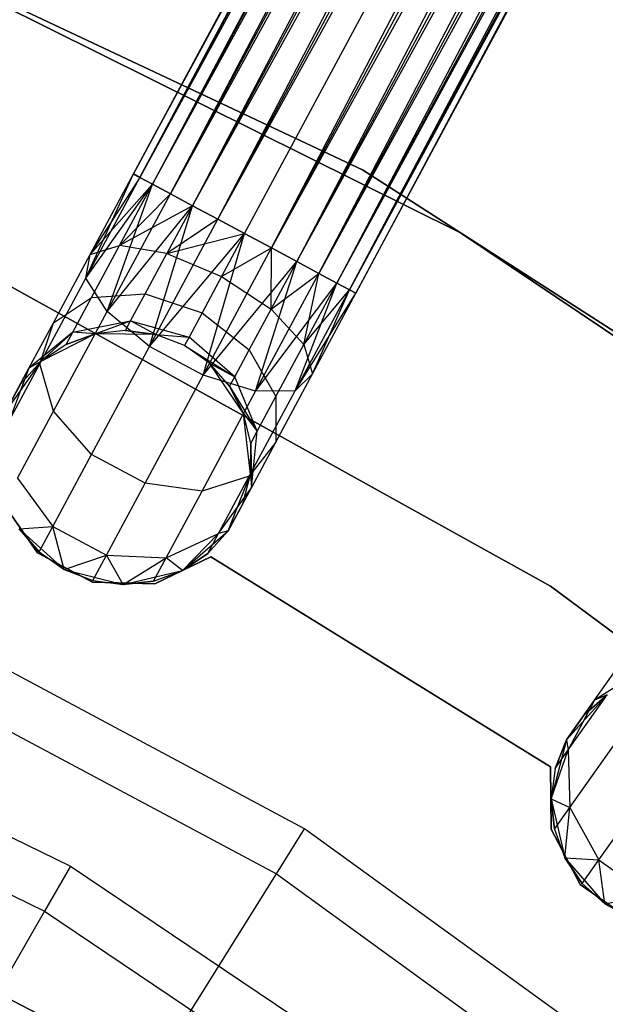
# Model space of a CAD drawing. Extents: x -91 to 92, y -91 to 92.
# Tile 286 of 319: x 19.08 to 23.69, y 32.78 to 40.53. Entities that reach past the tile are written whole.
import ezdxf

# ---------------------------------------------------------------- set-up
doc = ezdxf.new("R2010")
doc.units = 0
doc.header["$LTSCALE"] = 25.4
doc.layers.get('0').update_dxf_attribs({"linetype": 'CONTINUOUS'})

# ---------------------------------------------------------------- blocks, each defined once
blk = doc.blocks.new('NL2500012258_STL_2')
at = {"color": 0}
for p, q in [((121.3281, 55.8495, 177.3795), (112.2211, 38.89, 177.6205)), ((112.2211, 38.89, 177.3795), (121.3281, 55.8495, 177.3795)), ((121.3281, 55.8495, 177.3795), (112.2211, 38.89, 177.6205)), ((112.2211, 38.89, 177.3795), (121.3281, 55.8495, 177.3795)), ((112.2211, 38.89, 177.6205), (121.3789, 55.8222, 177.8546)), ((112.2211, 38.89, 177.6205), (121.3789, 55.8222, 177.8546)), ((112.2719, 38.8627, 177.1454), (121.3281, 55.8495, 177.3795)), ((112.2719, 38.8627, 177.1454), (121.3281, 55.8495, 177.3795)), ((112.2719, 38.8627, 177.8546), (121.3789, 55.8222, 177.8546)), ((112.2719, 38.8627, 177.8546), (121.3789, 55.8222, 177.8546)), ((121.3789, 55.8222, 177.8546), (112.3706, 38.8097, 178.0681)), ((121.3789, 55.8222, 177.8546), (112.3706, 38.8097, 178.0681)), ((121.4776, 55.7692, 176.9319), (112.2719, 38.8627, 177.1454)), ((121.4776, 55.7692, 176.9319), (112.2719, 38.8627, 177.1454)), ((112.3706, 38.8097, 176.9319), (121.4776, 55.7692, 176.9319)), ((112.3706, 38.8097, 176.9319), (121.4776, 55.7692, 176.9319)), ((112.5114, 38.7341, 176.7515), (121.4776, 55.7692, 176.9319)), ((112.5114, 38.7341, 176.7515), (121.4776, 55.7692, 176.9319)), ((112.3706, 38.8097, 178.0681), (121.6185, 55.6936, 178.2485)), ((112.3706, 38.8097, 178.0681), (121.6185, 55.6936, 178.2485)), ((112.5114, 38.7341, 178.2485), (121.6185, 55.6936, 178.2485)), ((112.5114, 38.7341, 178.2485), (121.6185, 55.6936, 178.2485)), ((121.6185, 55.6936, 178.2485), (112.6862, 38.6402, 178.3855)), ((121.6185, 55.6936, 178.2485), (112.6862, 38.6402, 178.3855)), ((121.7933, 55.5997, 176.6145), (112.5114, 38.7341, 176.7515)), ((121.7933, 55.5997, 176.6145), (112.5114, 38.7341, 176.7515)), ((112.6862, 38.6402, 176.6145), (121.7933, 55.5997, 176.6145)), ((112.6862, 38.6402, 176.6145), (121.7933, 55.5997, 176.6145)), ((112.8848, 38.5336, 176.5291), (121.7933, 55.5997, 176.6145)), ((112.8848, 38.5336, 176.5291), (121.7933, 55.5997, 176.6145)), ((112.6862, 38.6402, 178.3855), (121.9919, 55.4931, 178.4709)), ((112.6862, 38.6402, 178.3855), (121.9919, 55.4931, 178.4709)), ((112.8848, 38.5336, 178.4709), (121.9919, 55.4931, 178.4709)), ((112.8848, 38.5336, 178.4709), (121.9919, 55.4931, 178.4709)), ((112.8848, 38.5336, 176.5291), (122.2027, 55.3798, 176.5)), ((112.8848, 38.5336, 176.5291), (122.2027, 55.3798, 176.5)), ((113.0956, 38.4204, 178.5), (122.2027, 55.3798, 178.5)), ((113.0956, 38.4204, 178.5), (122.2027, 55.3798, 178.5)), ((113.0956, 38.4204, 176.5), (122.2027, 55.3798, 176.5)), ((113.0956, 38.4204, 176.5), (122.2027, 55.3798, 176.5)), ((113.3065, 38.3071, 176.5291), (122.2027, 55.3798, 176.5)), ((113.3065, 38.3071, 176.5291), (122.2027, 55.3798, 176.5)), ((113.3065, 38.3071, 178.4709), (122.4135, 55.2666, 178.4709)), ((113.3065, 38.3071, 178.4709), (122.4135, 55.2666, 178.4709)), ((122.4135, 55.2666, 178.4709), (113.5051, 38.2005, 178.3855)), ((122.4135, 55.2666, 178.4709), (113.5051, 38.2005, 178.3855)), ((122.6121, 55.16, 176.6145), (113.3065, 38.3071, 176.5291)), ((122.6121, 55.16, 176.6145), (113.3065, 38.3071, 176.5291)), ((113.5051, 38.2005, 176.6145), (122.6121, 55.16, 176.6145)), ((113.5051, 38.2005, 176.6145), (122.6121, 55.16, 176.6145)), ((113.6799, 38.1066, 176.7515), (122.6121, 55.16, 176.6145)), ((113.6799, 38.1066, 176.7515), (122.6121, 55.16, 176.6145)), ((113.5051, 38.2005, 178.3855), (122.7869, 55.0661, 178.2485)), ((113.5051, 38.2005, 178.3855), (122.7869, 55.0661, 178.2485)), ((113.6799, 38.1066, 178.2485), (122.7869, 55.0661, 178.2485)), ((113.6799, 38.1066, 178.2485), (122.7869, 55.0661, 178.2485)), ((122.7869, 55.0661, 178.2485), (113.8207, 38.031, 178.0681)), ((122.7869, 55.0661, 178.2485), (113.8207, 38.031, 178.0681)), ((122.9277, 54.9905, 176.9319), (113.6799, 38.1066, 176.7515)), ((122.9277, 54.9905, 176.9319), (113.6799, 38.1066, 176.7515)), ((113.8207, 38.031, 176.9319), (122.9277, 54.9905, 176.9319)), ((113.8207, 38.031, 176.9319), (122.9277, 54.9905, 176.9319)), ((113.9194, 37.978, 177.1454), (122.9277, 54.9905, 176.9319)), ((113.9194, 37.978, 177.1454), (122.9277, 54.9905, 176.9319)), ((113.8207, 38.031, 178.0681), (123.0265, 54.9375, 177.8546)), ((113.8207, 38.031, 178.0681), (123.0265, 54.9375, 177.8546)), ((113.9194, 37.978, 177.8546), (123.0265, 54.9375, 177.8546)), ((113.9194, 37.978, 177.8546), (123.0265, 54.9375, 177.8546)), ((123.0773, 54.9102, 177.3795), (113.9194, 37.978, 177.1454)), ((123.0773, 54.9102, 177.3795), (113.9194, 37.978, 177.1454)), ((123.0265, 54.9375, 177.8546), (113.9702, 37.9507, 177.6205)), ((123.0265, 54.9375, 177.8546), (113.9702, 37.9507, 177.6205)), ((113.9702, 37.9507, 177.3795), (123.0773, 54.9102, 177.3795)), ((113.9702, 37.9507, 177.6205), (123.0773, 54.9102, 177.3795)), ((113.9702, 37.9507, 177.6205), (123.0773, 54.9102, 177.3795)), ((113.9702, 37.9507, 177.3795), (123.0773, 54.9102, 177.3795)), ((114.0213, 38.9221, 186), (108.7557, 41.4032, 186)), ((108.7557, 41.4032, 187), (114.0213, 38.9221, 187)), ((114.0213, 38.9221, 186), (108.7557, 41.4032, 186)), ((108.7557, 41.4032, 187), (114.0213, 38.9221, 187)), ((114.7939, 38.4262, 186), (109.5864, 41.0125, 186)), ((109.5864, 41.0125, 178.5), (114.7939, 38.4262, 178.5)), ((114.7939, 38.4262, 186), (109.5864, 41.0125, 186)), ((109.5864, 41.0125, 178.5), (114.7939, 38.4262, 178.5)), ((118.918, 35.7749, 186), (114.0213, 38.9221, 186)), ((114.0213, 38.9221, 186), (114.0213, 38.9221, 187)), ((114.0213, 38.9221, 187), (118.918, 35.7749, 187)), ((114.0213, 38.9221, 186), (114.0213, 38.9221, 187)), ((118.918, 35.7749, 186), (114.0213, 38.9221, 186)), ((114.0213, 38.9221, 187), (118.918, 35.7749, 187)), ((111.8456, 38.0689, 177.3246), (112.2211, 38.89, 177.3795)), ((111.8456, 38.0689, 177.3246), (112.2211, 38.89, 177.3795)), ((111.8456, 38.0689, 177.3246), (112.2719, 38.8627, 177.1454)), ((111.8456, 38.0689, 177.3246), (112.2719, 38.8627, 177.1454)), ((111.8808, 38.2563, 177.7636), (112.2211, 38.89, 177.3795)), ((111.8808, 38.2563, 177.7636), (112.2211, 38.89, 177.6205)), ((111.8808, 38.2563, 177.7636), (112.2211, 38.89, 177.3795)), ((111.8808, 38.2563, 177.7636), (112.2211, 38.89, 177.6205)), ((112.2719, 38.8627, 177.8546), (111.8808, 38.2563, 177.7636)), ((112.2719, 38.8627, 177.8546), (111.8808, 38.2563, 177.7636)), ((112.2211, 38.89, 177.3795), (112.2719, 38.8627, 177.1454)), ((112.2719, 38.8627, 177.8546), (112.2211, 38.89, 177.6205)), ((112.2719, 38.8627, 177.8546), (112.2211, 38.89, 177.6205)), ((112.2211, 38.89, 177.3795), (112.2719, 38.8627, 177.1454)), ((112.2719, 38.8627, 177.1454), (112.3706, 38.8097, 176.9319)), ((112.3706, 38.8097, 178.0681), (112.2719, 38.8627, 177.8546)), ((112.3706, 38.8097, 178.0681), (112.2719, 38.8627, 177.8546)), ((112.2719, 38.8627, 177.1454), (112.3706, 38.8097, 176.9319)), ((111.8456, 38.0689, 177.3246), (112.3706, 38.8097, 176.9319)), ((111.8456, 38.0689, 177.3246), (112.3706, 38.8097, 176.9319)), ((112.3706, 38.8097, 178.0681), (111.8808, 38.2563, 177.7636)), ((112.3706, 38.8097, 178.0681), (111.8808, 38.2563, 177.7636)), ((112.0138, 37.8074, 176.9607), (112.3706, 38.8097, 176.9319)), ((112.0138, 37.8074, 176.9607), (112.3706, 38.8097, 176.9319)), ((112.1113, 38.3269, 178.1771), (112.3706, 38.8097, 178.0681)), ((112.1113, 38.3269, 178.1771), (112.3706, 38.8097, 178.0681)), ((112.3706, 38.8097, 176.9319), (112.5114, 38.7341, 176.7515)), ((112.5114, 38.7341, 178.2485), (112.3706, 38.8097, 178.0681)), ((112.5114, 38.7341, 178.2485), (112.3706, 38.8097, 178.0681)), ((112.3706, 38.8097, 176.9319), (112.5114, 38.7341, 176.7515)), ((112.0138, 37.8074, 176.9607), (112.5114, 38.7341, 176.7515)), ((112.0138, 37.8074, 176.9607), (112.5114, 38.7341, 176.7515)), ((112.5114, 38.7341, 178.2485), (112.1113, 38.3269, 178.1771)), ((112.5114, 38.7341, 178.2485), (112.1113, 38.3269, 178.1771)), ((112.5114, 38.7341, 176.7515), (112.6862, 38.6402, 176.6145)), ((112.6862, 38.6402, 178.3855), (112.5114, 38.7341, 178.2485)), ((112.6862, 38.6402, 178.3855), (112.5114, 38.7341, 178.2485)), ((112.5114, 38.7341, 176.7515), (112.6862, 38.6402, 176.6145)), ((112.0138, 37.8074, 176.9607), (112.6862, 38.6402, 176.6145)), ((112.0138, 37.8074, 176.9607), (112.6862, 38.6402, 176.6145)), ((112.6862, 38.6402, 178.3855), (112.1113, 38.3269, 178.1771)), ((112.6862, 38.6402, 178.3855), (112.1113, 38.3269, 178.1771)), ((112.3469, 37.5319, 176.7552), (112.6862, 38.6402, 176.6145)), ((112.3469, 37.5319, 176.7552), (112.6862, 38.6402, 176.6145)), ((112.6862, 38.6402, 178.3855), (112.4844, 38.2645, 178.4703)), ((112.6862, 38.6402, 178.3855), (112.4844, 38.2645, 178.4703)), ((112.6862, 38.6402, 176.6145), (112.8848, 38.5336, 176.5291)), ((112.8848, 38.5336, 178.4709), (112.6862, 38.6402, 178.3855)), ((112.8848, 38.5336, 178.4709), (112.6862, 38.6402, 178.3855)), ((112.6862, 38.6402, 176.6145), (112.8848, 38.5336, 176.5291)), ((112.3469, 37.5319, 176.7552), (112.8848, 38.5336, 176.5291)), ((112.3469, 37.5319, 176.7552), (112.8848, 38.5336, 176.5291)), ((112.8848, 38.5336, 178.4709), (112.4844, 38.2645, 178.4703)), ((112.8848, 38.5336, 178.4709), (112.4844, 38.2645, 178.4703)), ((112.8848, 38.5336, 176.5291), (113.0956, 38.4204, 176.5)), ((113.0956, 38.4204, 178.5), (112.8848, 38.5336, 178.4709)), ((113.0956, 38.4204, 178.5), (112.8848, 38.5336, 178.4709)), ((112.8848, 38.5336, 176.5291), (113.0956, 38.4204, 176.5)), ((110.5447, 38.3994, 186), (115.5023, 35.6464, 186)), ((115.5023, 35.6464, 178.5), (110.5447, 38.3994, 178.5)), ((115.5023, 35.6464, 178.5), (110.5447, 38.3994, 178.5)), ((110.5447, 38.3994, 186), (115.5023, 35.6464, 186)), ((112.3469, 37.5319, 176.7552), (113.0956, 38.4204, 176.5)), ((112.3469, 37.5319, 176.7552), (113.0956, 38.4204, 176.5)), ((112.4844, 38.2645, 178.4703), (113.0956, 38.4204, 178.5)), ((112.4844, 38.2645, 178.4703), (113.0956, 38.4204, 178.5)), ((112.7686, 37.3055, 176.7552), (113.0956, 38.4204, 176.5)), ((112.7686, 37.3055, 176.7552), (113.0956, 38.4204, 176.5)), ((113.0956, 38.4204, 178.5), (112.9146, 38.0832, 178.5761)), ((113.0956, 38.4204, 178.5), (112.9146, 38.0832, 178.5761)), ((113.3065, 38.3071, 178.4709), (113.0956, 38.4204, 178.5)), ((113.0956, 38.4204, 176.5), (113.3065, 38.3071, 176.5291)), ((113.3065, 38.3071, 178.4709), (113.0956, 38.4204, 178.5)), ((113.0956, 38.4204, 176.5), (113.3065, 38.3071, 176.5291)), ((119.6193, 35.1824, 186), (114.7939, 38.4262, 186)), ((114.7939, 38.4262, 178.5), (119.6193, 35.1824, 178.5)), ((114.7939, 38.4262, 186), (114.7939, 38.4262, 178.5)), ((119.6193, 35.1824, 186), (114.7939, 38.4262, 186)), ((114.7939, 38.4262, 178.5), (119.6193, 35.1824, 178.5)), ((114.7939, 38.4262, 186), (114.7939, 38.4262, 178.5)), ((111.8808, 38.2563, 177.7636), (112.1113, 38.3269, 178.1771)), ((111.8808, 38.2563, 177.7636), (112.1113, 38.3269, 178.1771)), ((111.8916, 37.9177, 178.4875), (112.1113, 38.3269, 178.1771)), ((111.8916, 37.9177, 178.4875), (112.1113, 38.3269, 178.1771)), ((112.4844, 38.2645, 178.4703), (112.1113, 38.3269, 178.1771)), ((112.4844, 38.2645, 178.4703), (112.1113, 38.3269, 178.1771)), ((112.7686, 37.3055, 176.7552), (113.3065, 38.3071, 176.5291)), ((112.7686, 37.3055, 176.7552), (113.3065, 38.3071, 176.5291)), ((112.9146, 38.0832, 178.5761), (113.3065, 38.3071, 178.4709)), ((112.9146, 38.0832, 178.5761), (113.3065, 38.3071, 178.4709)), ((113.3033, 37.8247, 178.4703), (113.3065, 38.3071, 178.4709)), ((113.3033, 37.8247, 178.4703), (113.3065, 38.3071, 178.4709)), ((113.5051, 38.2005, 178.3855), (113.3065, 38.3071, 178.4709)), ((113.3065, 38.3071, 176.5291), (113.5051, 38.2005, 176.6145)), ((113.3065, 38.3071, 176.5291), (113.5051, 38.2005, 176.6145)), ((113.5051, 38.2005, 178.3855), (113.3065, 38.3071, 178.4709)), ((111.5923, 37.7192, 178.171), (111.8808, 38.2563, 177.7636)), ((111.5923, 37.7192, 178.171), (111.8808, 38.2563, 177.7636)), ((111.8456, 38.0689, 177.3246), (111.8808, 38.2563, 177.7636)), ((111.8456, 38.0689, 177.3246), (111.8808, 38.2563, 177.7636)), ((112.3134, 37.9459, 178.7119), (112.4844, 38.2645, 178.4703)), ((112.3134, 37.9459, 178.7119), (112.4844, 38.2645, 178.4703)), ((112.4844, 38.2645, 178.4703), (112.9146, 38.0832, 178.5761)), ((112.4844, 38.2645, 178.4703), (112.9146, 38.0832, 178.5761)), ((112.7686, 37.3055, 176.7552), (113.5051, 38.2005, 176.6145)), ((112.7686, 37.3055, 176.7552), (113.5051, 38.2005, 176.6145)), ((113.1823, 37.18, 176.9607), (113.5051, 38.2005, 176.6145)), ((113.1823, 37.18, 176.9607), (113.5051, 38.2005, 176.6145)), ((113.3033, 37.8247, 178.4703), (113.5051, 38.2005, 178.3855)), ((113.3033, 37.8247, 178.4703), (113.5051, 38.2005, 178.3855)), ((113.6799, 38.1066, 178.2485), (113.5051, 38.2005, 178.3855)), ((113.5051, 38.2005, 176.6145), (113.6799, 38.1066, 176.7515)), ((113.5051, 38.2005, 176.6145), (113.6799, 38.1066, 176.7515)), ((113.6799, 38.1066, 178.2485), (113.5051, 38.2005, 178.3855)), ((111.4842, 37.3959, 177.835), (111.8456, 38.0689, 177.3246)), ((111.4842, 37.3959, 177.835), (111.8456, 38.0689, 177.3246)), ((112.0138, 37.8074, 176.9607), (111.8456, 38.0689, 177.3246)), ((112.0138, 37.8074, 176.9607), (111.8456, 38.0689, 177.3246)), ((112.9146, 38.0832, 178.5761), (112.7611, 37.7974, 178.7929)), ((112.9146, 38.0832, 178.5761), (112.7611, 37.7974, 178.7929)), ((112.9146, 38.0832, 178.5761), (113.3033, 37.8247, 178.4703)), ((112.9146, 38.0832, 178.5761), (113.3033, 37.8247, 178.4703)), ((113.1823, 37.18, 176.9607), (113.6799, 38.1066, 176.7515)), ((113.1823, 37.18, 176.9607), (113.6799, 38.1066, 176.7515)), ((113.3033, 37.8247, 178.4703), (113.6799, 38.1066, 178.2485)), ((113.3033, 37.8247, 178.4703), (113.6799, 38.1066, 178.2485)), ((113.5615, 37.5482, 178.1771), (113.6799, 38.1066, 178.2485)), ((113.5615, 37.5482, 178.1771), (113.6799, 38.1066, 178.2485)), ((113.8207, 38.031, 178.0681), (113.6799, 38.1066, 178.2485)), ((113.6799, 38.1066, 176.7515), (113.8207, 38.031, 176.9319)), ((113.6799, 38.1066, 176.7515), (113.8207, 38.031, 176.9319)), ((113.8207, 38.031, 178.0681), (113.6799, 38.1066, 178.2485)), ((113.1823, 37.18, 176.9607), (113.8207, 38.031, 176.9319)), ((113.1823, 37.18, 176.9607), (113.8207, 38.031, 176.9319)), ((113.4931, 37.1842, 177.3246), (113.8207, 38.031, 176.9319)), ((113.4931, 37.1842, 177.3246), (113.8207, 38.031, 176.9319)), ((113.4931, 37.1842, 177.3246), (113.9194, 37.978, 177.1454)), ((113.4931, 37.1842, 177.3246), (113.9194, 37.978, 177.1454)), ((113.5615, 37.5482, 178.1771), (113.8207, 38.031, 178.0681)), ((113.5615, 37.5482, 178.1771), (113.8207, 38.031, 178.0681)), ((113.5615, 37.5482, 178.1771), (113.9194, 37.978, 177.8546)), ((113.5615, 37.5482, 178.1771), (113.9194, 37.978, 177.8546)), ((113.63, 37.3171, 177.7636), (113.9194, 37.978, 177.8546)), ((113.63, 37.3171, 177.7636), (113.9194, 37.978, 177.8546)), ((113.9194, 37.978, 177.8546), (113.8207, 38.031, 178.0681)), ((113.8207, 38.031, 176.9319), (113.9194, 37.978, 177.1454)), ((113.8207, 38.031, 176.9319), (113.9194, 37.978, 177.1454)), ((113.9194, 37.978, 177.8546), (113.8207, 38.031, 178.0681)), ((113.9702, 37.9507, 177.6205), (113.9194, 37.978, 177.8546)), ((113.9194, 37.978, 177.1454), (113.9702, 37.9507, 177.3795)), ((113.9194, 37.978, 177.1454), (113.9702, 37.9507, 177.3795)), ((113.9702, 37.9507, 177.6205), (113.9194, 37.978, 177.8546)), ((111.5923, 37.7192, 178.171), (111.8916, 37.9177, 178.4875)), ((111.5923, 37.7192, 178.171), (111.8916, 37.9177, 178.4875)), ((111.7447, 37.6442, 178.952), (111.8916, 37.9177, 178.4875)), ((111.7447, 37.6442, 178.952), (111.8916, 37.9177, 178.4875)), ((111.8916, 37.9177, 178.4875), (112.3134, 37.9459, 178.7119)), ((111.8916, 37.9177, 178.4875), (112.3134, 37.9459, 178.7119)), ((112.1991, 37.733, 179.0735), (112.3134, 37.9459, 178.7119)), ((112.1991, 37.733, 179.0735), (112.3134, 37.9459, 178.7119)), ((112.3134, 37.9459, 178.7119), (112.7611, 37.7974, 178.7929)), ((112.3134, 37.9459, 178.7119), (112.7611, 37.7974, 178.7929)), ((113.4931, 37.1842, 177.3246), (113.9702, 37.9507, 177.3795)), ((113.4931, 37.1842, 177.3246), (113.9702, 37.9507, 177.3795)), ((113.63, 37.3171, 177.7636), (113.9702, 37.9507, 177.6205)), ((113.63, 37.3171, 177.7636), (113.9702, 37.9507, 177.3795)), ((113.63, 37.3171, 177.7636), (113.9702, 37.9507, 177.6205)), ((113.63, 37.3171, 177.7636), (113.9702, 37.9507, 177.3795)), ((113.1322, 37.5062, 178.7119), (113.3033, 37.8247, 178.4703)), ((113.1322, 37.5062, 178.7119), (113.3033, 37.8247, 178.4703)), ((113.3033, 37.8247, 178.4703), (113.5615, 37.5482, 178.1771)), ((113.3033, 37.8247, 178.4703), (113.5615, 37.5482, 178.1771)), ((111.592, 37.0218, 177.5565), (112.0138, 37.8074, 176.9607)), ((111.592, 37.0218, 177.5565), (112.0138, 37.8074, 176.9607)), ((112.3469, 37.5319, 176.7552), (112.0138, 37.8074, 176.9607)), ((112.3469, 37.5319, 176.7552), (112.0138, 37.8074, 176.9607)), ((112.7611, 37.7974, 178.7929), (112.6586, 37.6064, 179.1173)), ((112.7611, 37.7974, 178.7929), (112.6586, 37.6064, 179.1173)), ((112.7611, 37.7974, 178.7929), (113.1322, 37.5062, 178.7119)), ((112.7611, 37.7974, 178.7929), (113.1322, 37.5062, 178.7119)), ((111.3996, 37.3602, 178.7808), (111.5923, 37.7192, 178.171)), ((111.3996, 37.3602, 178.7808), (111.5923, 37.7192, 178.171)), ((111.4842, 37.3959, 177.835), (111.5923, 37.7192, 178.171)), ((111.4842, 37.3959, 177.835), (111.5923, 37.7192, 178.171)), ((111.7447, 37.6442, 178.952), (112.1991, 37.733, 179.0735)), ((111.7447, 37.6442, 178.952), (112.1991, 37.733, 179.0735)), ((111.9193, 37.6315, 179.5), (112.1991, 37.733, 179.0735)), ((111.9193, 37.6315, 179.5), (112.1991, 37.733, 179.0735)), ((112.1589, 37.6583, 179.5), (112.1991, 37.733, 179.0735)), ((112.1589, 37.6583, 179.5), (112.1991, 37.733, 179.0735)), ((112.398, 37.627, 179.5), (112.1991, 37.733, 179.0735)), ((112.1991, 37.733, 179.0735), (112.6586, 37.6064, 179.1173)), ((112.1991, 37.733, 179.0735), (112.6586, 37.6064, 179.1173)), ((112.398, 37.627, 179.5), (112.1991, 37.733, 179.0735)), ((111.7447, 37.6442, 178.952), (111.3996, 37.3602, 178.7808)), ((111.7447, 37.6442, 178.952), (111.3996, 37.3602, 178.7808)), ((111.4935, 37.4131, 179.5), (111.7447, 37.6442, 178.952)), ((111.4935, 37.4131, 179.5), (111.7447, 37.6442, 178.952)), ((111.9193, 37.6315, 185), (111.4935, 37.4131, 185)), ((111.9193, 37.6315, 185), (111.4935, 37.4131, 185)), ((111.6931, 37.5482, 179.5), (111.7447, 37.6442, 178.952)), ((111.6931, 37.5482, 179.5), (111.7447, 37.6442, 178.952)), ((111.9193, 37.6315, 179.5), (111.6931, 37.5482, 179.5)), ((111.6931, 37.5482, 179.5), (111.9193, 37.6315, 185)), ((111.6931, 37.5482, 179.5), (111.9193, 37.6315, 185)), ((111.9193, 37.6315, 179.5), (111.6931, 37.5482, 179.5)), ((111.9193, 37.6315, 179.5), (111.7447, 37.6442, 178.952)), ((111.9193, 37.6315, 179.5), (111.7447, 37.6442, 178.952)), ((112.1589, 37.6583, 179.5), (111.9193, 37.6315, 185)), ((112.1589, 37.6583, 179.5), (111.9193, 37.6315, 179.5)), ((112.1589, 37.6583, 179.5), (111.9193, 37.6315, 185)), ((112.1589, 37.6583, 179.5), (111.9193, 37.6315, 179.5)), ((112.398, 37.627, 185), (111.9193, 37.6315, 185)), ((112.398, 37.627, 185), (111.9193, 37.6315, 185)), ((111.9193, 37.6315, 179.5), (111.9193, 37.6315, 185)), ((111.9193, 37.6315, 179.5), (111.9193, 37.6315, 185)), ((112.398, 37.627, 179.5), (112.1589, 37.6583, 179.5)), ((112.1589, 37.6583, 179.5), (112.398, 37.627, 185)), ((112.1589, 37.6583, 179.5), (112.398, 37.627, 185)), ((112.398, 37.627, 179.5), (112.1589, 37.6583, 179.5)), ((112.6225, 37.5394, 185), (112.398, 37.627, 185)), ((112.6225, 37.5394, 179.5), (112.398, 37.627, 179.5)), ((112.398, 37.627, 179.5), (112.398, 37.627, 185)), ((112.6225, 37.5394, 185), (112.398, 37.627, 185)), ((112.398, 37.627, 179.5), (112.398, 37.627, 185)), ((112.398, 37.627, 179.5), (112.6586, 37.6064, 179.1173)), ((112.398, 37.627, 179.5), (112.6586, 37.6064, 179.1173)), ((112.6225, 37.5394, 179.5), (112.398, 37.627, 179.5)), ((112.6586, 37.6064, 179.1173), (112.6225, 37.5394, 179.5)), ((112.6586, 37.6064, 179.1173), (112.6225, 37.5394, 179.5)), ((113.0179, 37.2933, 179.0735), (112.6586, 37.6064, 179.1173)), ((113.0179, 37.2933, 179.0735), (112.6586, 37.6064, 179.1173)), ((111.6931, 37.5482, 179.5), (111.4935, 37.4131, 185)), ((111.6931, 37.5482, 179.5), (111.4935, 37.4131, 179.5)), ((111.6931, 37.5482, 179.5), (111.4935, 37.4131, 185)), ((111.6931, 37.5482, 179.5), (111.4935, 37.4131, 179.5)), ((111.8909, 36.6828, 177.3992), (112.3469, 37.5319, 176.7552)), ((111.8909, 36.6828, 177.3992), (112.3469, 37.5319, 176.7552)), ((112.7686, 37.3055, 176.7552), (112.3469, 37.5319, 176.7552)), ((112.7686, 37.3055, 176.7552), (112.3469, 37.5319, 176.7552)), ((112.8196, 37.4005, 185), (112.6225, 37.5394, 185)), ((112.8196, 37.4005, 179.5), (112.6225, 37.5394, 179.5)), ((112.6225, 37.5394, 179.5), (112.6225, 37.5394, 185)), ((112.8196, 37.4005, 185), (112.6225, 37.5394, 185)), ((112.6225, 37.5394, 179.5), (112.6225, 37.5394, 185)), ((112.6225, 37.5394, 179.5), (113.0179, 37.2933, 179.0735)), ((112.8196, 37.4005, 179.5), (112.6225, 37.5394, 179.5)), ((112.6225, 37.5394, 179.5), (113.0179, 37.2933, 179.0735)), ((113.0179, 37.2933, 179.0735), (113.1322, 37.5062, 178.7119)), ((113.0179, 37.2933, 179.0735), (113.1322, 37.5062, 178.7119)), ((113.1322, 37.5062, 178.7119), (113.3417, 37.139, 178.4875)), ((113.1322, 37.5062, 178.7119), (113.3417, 37.139, 178.4875)), ((113.3417, 37.139, 178.4875), (113.5615, 37.5482, 178.1771)), ((113.3417, 37.139, 178.4875), (113.5615, 37.5482, 178.1771)), ((113.5615, 37.5482, 178.1771), (113.63, 37.3171, 177.7636)), ((113.5615, 37.5482, 178.1771), (113.63, 37.3171, 177.7636)), ((111.4935, 37.4131, 185), (111.2178, 37.0218, 185)), ((111.4935, 37.4131, 185), (111.2178, 37.0218, 185)), ((111.2178, 37.0218, 179.5), (111.3996, 37.3602, 178.7808)), ((111.2178, 37.0218, 179.5), (111.3996, 37.3602, 178.7808)), ((111.2427, 36.9462, 178.5989), (111.4842, 37.3959, 177.835)), ((111.2427, 36.9462, 178.5989), (111.4842, 37.3959, 177.835)), ((111.3996, 37.3602, 178.7808), (111.2427, 36.9462, 178.5989)), ((111.3996, 37.3602, 178.7808), (111.2427, 36.9462, 178.5989)), ((111.4935, 37.4131, 179.5), (111.3319, 37.2342, 179.5)), ((111.3319, 37.2342, 179.5), (111.4935, 37.4131, 185)), ((111.3319, 37.2342, 179.5), (111.4935, 37.4131, 185)), ((111.4935, 37.4131, 179.5), (111.3319, 37.2342, 179.5)), ((111.3319, 37.2342, 179.5), (111.3996, 37.3602, 178.7808)), ((111.3319, 37.2342, 179.5), (111.3996, 37.3602, 178.7808)), ((111.4935, 37.4131, 179.5), (111.3996, 37.3602, 178.7808)), ((111.4935, 37.4131, 179.5), (111.3996, 37.3602, 178.7808)), ((111.592, 37.0218, 177.5565), (111.4842, 37.3959, 177.835)), ((111.592, 37.0218, 177.5565), (111.4842, 37.3959, 177.835)), ((111.4935, 37.4131, 179.5), (111.4935, 37.4131, 185)), ((111.4935, 37.4131, 179.5), (111.4935, 37.4131, 185)), ((113.0878, 37.0041, 185), (112.8196, 37.4005, 185)), ((112.9778, 37.2186, 179.5), (112.8196, 37.4005, 185)), ((113.0878, 37.0041, 185), (112.8196, 37.4005, 185)), ((112.9778, 37.2186, 179.5), (112.8196, 37.4005, 185)), ((112.9778, 37.2186, 179.5), (112.8196, 37.4005, 179.5)), ((112.8196, 37.4005, 179.5), (112.8196, 37.4005, 185)), ((112.8196, 37.4005, 179.5), (112.8196, 37.4005, 185)), ((112.8196, 37.4005, 179.5), (113.0179, 37.2933, 179.0735)), ((112.8196, 37.4005, 179.5), (113.0179, 37.2933, 179.0735)), ((112.9778, 37.2186, 179.5), (112.8196, 37.4005, 179.5)), ((112.3126, 36.4563, 177.3992), (112.7686, 37.3055, 176.7552)), ((112.3126, 36.4563, 177.3992), (112.7686, 37.3055, 176.7552)), ((113.1823, 37.18, 176.9607), (112.7686, 37.3055, 176.7552)), ((113.1823, 37.18, 176.9607), (112.7686, 37.3055, 176.7552)), ((112.9778, 37.2186, 179.5), (113.0179, 37.2933, 179.0735)), ((112.9778, 37.2186, 179.5), (113.0179, 37.2933, 179.0735)), ((113.1948, 36.8655, 178.952), (113.0179, 37.2933, 179.0735)), ((113.1948, 36.8655, 178.952), (113.0179, 37.2933, 179.0735)), ((113.3415, 36.7799, 178.171), (113.63, 37.3171, 177.7636)), ((113.3415, 36.7799, 178.171), (113.63, 37.3171, 177.7636)), ((113.63, 37.3171, 177.7636), (113.4931, 37.1842, 177.3246)), ((113.63, 37.3171, 177.7636), (113.4931, 37.1842, 177.3246)), ((111.3319, 37.2342, 179.5), (111.2178, 37.0218, 185)), ((111.3319, 37.2342, 179.5), (111.2178, 37.0218, 185)), ((113.0878, 37.0041, 179.5), (112.9778, 37.2186, 179.5)), ((112.9778, 37.2186, 179.5), (113.0878, 37.0041, 185)), ((112.9778, 37.2186, 179.5), (113.0878, 37.0041, 185)), ((112.9778, 37.2186, 179.5), (113.1948, 36.8655, 178.952)), ((113.0878, 37.0041, 179.5), (112.9778, 37.2186, 179.5)), ((112.9778, 37.2186, 179.5), (113.1948, 36.8655, 178.952)), ((112.7604, 36.3944, 177.5565), (113.1823, 37.18, 176.9607)), ((112.7604, 36.3944, 177.5565), (113.1823, 37.18, 176.9607)), ((113.1317, 36.5112, 177.835), (113.4931, 37.1842, 177.3246)), ((113.1317, 36.5112, 177.835), (113.4931, 37.1842, 177.3246)), ((113.4931, 37.1842, 177.3246), (113.1823, 37.18, 176.9607)), ((113.4931, 37.1842, 177.3246), (113.1823, 37.18, 176.9607)), ((113.1948, 36.8655, 178.952), (113.3417, 37.139, 178.4875)), ((113.1948, 36.8655, 178.952), (113.3417, 37.139, 178.4875)), ((113.3417, 37.139, 178.4875), (113.3415, 36.7799, 178.171)), ((113.3417, 37.139, 178.4875), (113.3415, 36.7799, 178.171)), ((111.3101, 36.4969, 178.4482), (111.592, 37.0218, 177.5565)), ((111.3101, 36.4969, 178.4482), (111.592, 37.0218, 177.5565)), ((111.8909, 36.6828, 177.3992), (111.592, 37.0218, 177.5565)), ((111.8909, 36.6828, 177.3992), (111.592, 37.0218, 177.5565)), ((113.141, 36.5284, 185), (113.0878, 37.0041, 185)), ((113.1433, 36.7695, 179.5), (113.0878, 37.0041, 185)), ((113.141, 36.5284, 185), (113.0878, 37.0041, 185)), ((113.1433, 36.7695, 179.5), (113.0878, 37.0041, 179.5)), ((113.0878, 37.0041, 179.5), (113.0878, 37.0041, 185)), ((113.1433, 36.7695, 179.5), (113.0878, 37.0041, 185)), ((113.0878, 37.0041, 179.5), (113.0878, 37.0041, 185)), ((113.0878, 37.0041, 179.5), (113.1948, 36.8655, 178.952)), ((113.0878, 37.0041, 179.5), (113.1948, 36.8655, 178.952)), ((113.1433, 36.7695, 179.5), (113.0878, 37.0041, 179.5)), ((113.1433, 36.7695, 179.5), (113.1948, 36.8655, 178.952)), ((113.1433, 36.7695, 179.5), (113.1948, 36.8655, 178.952)), ((113.1488, 36.4209, 178.7808), (113.1948, 36.8655, 178.952)), ((113.1488, 36.4209, 178.7808), (113.1948, 36.8655, 178.952)), ((113.3415, 36.7799, 178.171), (113.1317, 36.5112, 177.835)), ((113.3415, 36.7799, 178.171), (113.1317, 36.5112, 177.835)), ((113.141, 36.5284, 179.5), (113.1433, 36.7695, 179.5)), ((113.1433, 36.7695, 179.5), (113.141, 36.5284, 185)), ((113.1433, 36.7695, 179.5), (113.141, 36.5284, 185)), ((113.141, 36.5284, 179.5), (113.1433, 36.7695, 179.5)), ((113.1433, 36.7695, 179.5), (113.1488, 36.4209, 178.7808)), ((113.1433, 36.7695, 179.5), (113.1488, 36.4209, 178.7808)), ((113.1488, 36.4209, 178.7808), (113.3415, 36.7799, 178.171)), ((113.1488, 36.4209, 178.7808), (113.3415, 36.7799, 178.171)), ((111.5863, 36.1154, 178.3631), (111.8909, 36.6828, 177.3992)), ((111.5863, 36.1154, 178.3631), (111.8909, 36.6828, 177.3992)), ((112.3126, 36.4563, 177.3992), (111.8909, 36.6828, 177.3992)), ((112.3126, 36.4563, 177.3992), (111.8909, 36.6828, 177.3992)), ((111.3101, 36.4969, 178.4482), (111.5863, 36.1154, 178.3631)), ((111.3101, 36.4969, 178.4482), (111.5863, 36.1154, 178.3631)), ((113.1317, 36.5112, 177.835), (112.7604, 36.3944, 177.5565)), ((113.1317, 36.5112, 177.835), (112.7604, 36.3944, 177.5565)), ((112.8902, 36.0615, 178.5989), (113.1317, 36.5112, 177.835)), ((112.8902, 36.0615, 178.5989), (113.1317, 36.5112, 177.835)), ((112.967, 36.0825, 185), (113.141, 36.5284, 185)), ((112.967, 36.0825, 185), (113.141, 36.5284, 185)), ((113.0811, 36.2949, 179.5), (113.141, 36.5284, 185)), ((113.0811, 36.2949, 179.5), (113.141, 36.5284, 179.5)), ((113.0811, 36.2949, 179.5), (113.141, 36.5284, 185)), ((113.0811, 36.2949, 179.5), (113.141, 36.5284, 179.5)), ((113.141, 36.5284, 179.5), (113.141, 36.5284, 185)), ((113.141, 36.5284, 179.5), (113.141, 36.5284, 185)), ((113.141, 36.5284, 179.5), (113.1488, 36.4209, 178.7808)), ((113.141, 36.5284, 179.5), (113.1488, 36.4209, 178.7808)), ((112.0079, 35.889, 178.3631), (112.3126, 36.4563, 177.3992)), ((112.0079, 35.889, 178.3631), (112.3126, 36.4563, 177.3992)), ((112.7604, 36.3944, 177.5565), (112.3126, 36.4563, 177.3992)), ((112.7604, 36.3944, 177.5565), (112.3126, 36.4563, 177.3992)), ((112.8902, 36.0615, 178.5989), (113.1488, 36.4209, 178.7808)), ((112.8902, 36.0615, 178.5989), (113.1488, 36.4209, 178.7808)), ((112.967, 36.0825, 179.5), (113.1488, 36.4209, 178.7808)), ((112.967, 36.0825, 179.5), (113.1488, 36.4209, 178.7808)), ((113.0811, 36.2949, 179.5), (113.1488, 36.4209, 178.7808)), ((113.0811, 36.2949, 179.5), (113.1488, 36.4209, 178.7808)), ((112.4785, 35.8695, 178.4482), (112.7604, 36.3944, 177.5565)), ((112.4785, 35.8695, 178.4482), (112.7604, 36.3944, 177.5565)), ((113.5677, 33.7367, 149), (108.7765, 36.2964, 149)), ((113.5677, 33.7367, 149), (108.7765, 36.2964, 149)), ((111.1879, 36.3096, 185), (111.4673, 35.9076, 185)), ((111.4673, 35.9076, 183), (111.1879, 36.3096, 183)), ((111.4673, 35.9076, 183), (111.1879, 36.3096, 183)), ((111.1879, 36.3096, 185), (111.4673, 35.9076, 185)), ((113.0811, 36.2949, 179.5), (112.967, 36.0825, 185)), ((113.0811, 36.2949, 179.5), (112.967, 36.0825, 185)), ((111.3211, 36.0981, 179.5), (111.5863, 36.1154, 178.3631)), ((111.3211, 36.0981, 179.5), (111.5863, 36.1154, 178.3631)), ((111.4793, 35.9161, 179.5), (111.5863, 36.1154, 178.3631)), ((111.4793, 35.9161, 179.5), (111.5863, 36.1154, 178.3631)), ((111.6764, 35.7773, 179.5), (111.5863, 36.1154, 178.3631)), ((111.5863, 36.1154, 178.3631), (112.0079, 35.889, 178.3631)), ((111.6764, 35.7773, 179.5), (111.5863, 36.1154, 178.3631)), ((111.5863, 36.1154, 178.3631), (112.0079, 35.889, 178.3631)), ((111.3211, 36.0981, 185), (111.6764, 35.7773, 185)), ((111.3211, 36.0981, 179.5), (111.4793, 35.9161, 179.5)), ((111.4793, 35.9161, 179.5), (111.3211, 36.0981, 185)), ((111.4793, 35.9161, 179.5), (111.3211, 36.0981, 185)), ((111.3211, 36.0981, 185), (111.6764, 35.7773, 185)), ((111.3211, 36.0981, 179.5), (111.4793, 35.9161, 179.5)), ((112.4785, 35.8695, 178.4482), (112.8902, 36.0615, 178.5989)), ((112.4785, 35.8695, 178.4482), (112.8902, 36.0615, 178.5989)), ((112.6058, 35.7685, 185), (112.967, 36.0825, 185)), ((112.6058, 35.7685, 185), (112.967, 36.0825, 185)), ((112.6058, 35.7685, 179.5), (112.8902, 36.0615, 178.5989)), ((112.6058, 35.7685, 179.5), (112.8902, 36.0615, 178.5989)), ((112.8055, 35.9036, 179.5), (112.967, 36.0825, 185)), ((112.8055, 35.9036, 179.5), (112.967, 36.0825, 179.5)), ((112.8055, 35.9036, 179.5), (112.967, 36.0825, 185)), ((112.8055, 35.9036, 179.5), (112.967, 36.0825, 179.5)), ((112.8055, 35.9036, 179.5), (112.8902, 36.0615, 178.5989)), ((112.8055, 35.9036, 179.5), (112.8902, 36.0615, 178.5989)), ((112.967, 36.0825, 179.5), (112.8902, 36.0615, 178.5989)), ((112.967, 36.0825, 179.5), (112.8902, 36.0615, 178.5989)), ((112.967, 36.0825, 179.5), (112.967, 36.0825, 185)), ((112.967, 36.0825, 179.5), (112.967, 36.0825, 185)), ((108.6048, 35.9142, 173.0052), (113.3455, 33.3814, 173.0052)), ((108.6048, 35.9142, 173.0052), (113.3455, 33.3814, 173.0052)), ((111.4673, 35.9076, 185), (111.4673, 35.9076, 183)), ((111.4673, 35.9076, 185), (111.4673, 35.9076, 183)), ((111.4673, 35.9076, 185), (111.8986, 35.676, 185)), ((111.8986, 35.676, 183), (111.4673, 35.9076, 183)), ((111.8986, 35.676, 183), (111.4673, 35.9076, 183)), ((111.4673, 35.9076, 185), (111.8986, 35.676, 185)), ((111.4793, 35.9161, 179.5), (111.6764, 35.7773, 185)), ((111.4793, 35.9161, 179.5), (111.6764, 35.7773, 185)), ((111.4793, 35.9161, 179.5), (111.6764, 35.7773, 179.5)), ((111.4793, 35.9161, 179.5), (111.6764, 35.7773, 179.5)), ((111.6764, 35.7773, 179.5), (112.0079, 35.889, 178.3631)), ((111.6764, 35.7773, 179.5), (112.0079, 35.889, 178.3631)), ((111.9009, 35.6897, 179.5), (112.0079, 35.889, 178.3631)), ((111.9009, 35.6897, 179.5), (112.0079, 35.889, 178.3631)), ((112.14, 35.6584, 179.5), (112.0079, 35.889, 178.3631)), ((112.0079, 35.889, 178.3631), (112.4785, 35.8695, 178.4482)), ((112.14, 35.6584, 179.5), (112.0079, 35.889, 178.3631)), ((112.0079, 35.889, 178.3631), (112.4785, 35.8695, 178.4482)), ((112.3881, 35.6651, 185), (112.8293, 35.8774, 185)), ((112.8293, 35.8774, 183), (112.3881, 35.6651, 183)), ((112.8293, 35.8774, 183), (112.3881, 35.6651, 183)), ((112.3881, 35.6651, 185), (112.8293, 35.8774, 185)), ((112.6058, 35.7685, 179.5), (112.8055, 35.9036, 179.5)), ((112.8055, 35.9036, 179.5), (112.6058, 35.7685, 185)), ((112.8055, 35.9036, 179.5), (112.6058, 35.7685, 185)), ((112.6058, 35.7685, 179.5), (112.8055, 35.9036, 179.5)), ((112.8293, 35.8774, 185), (112.8293, 35.8774, 183)), ((112.8293, 35.8774, 185), (115.5016, 34.2229, 185)), ((115.5016, 34.2229, 183), (112.8293, 35.8774, 183)), ((112.8293, 35.8774, 185), (112.8293, 35.8774, 183)), ((115.5016, 34.2229, 183), (112.8293, 35.8774, 183)), ((112.8293, 35.8774, 185), (115.5016, 34.2229, 185)), ((112.14, 35.6584, 179.5), (112.4785, 35.8695, 178.4482)), ((112.14, 35.6584, 179.5), (112.4785, 35.8695, 178.4482)), ((112.3796, 35.6852, 179.5), (112.4785, 35.8695, 178.4482)), ((112.3796, 35.6852, 179.5), (112.4785, 35.8695, 178.4482)), ((112.6058, 35.7685, 179.5), (112.4785, 35.8695, 178.4482)), ((112.6058, 35.7685, 179.5), (112.4785, 35.8695, 178.4482)), ((106.8833, 35.7985, 149), (111.726, 33.4429, 149)), ((106.8833, 35.7985, 149), (111.726, 33.4429, 149)), ((111.6764, 35.7773, 185), (112.14, 35.6584, 185)), ((111.6764, 35.7773, 185), (112.14, 35.6584, 185)), ((111.6764, 35.7773, 185), (111.9009, 35.6897, 179.5)), ((111.6764, 35.7773, 179.5), (111.6764, 35.7773, 185)), ((111.6764, 35.7773, 179.5), (111.6764, 35.7773, 185)), ((111.6764, 35.7773, 179.5), (111.9009, 35.6897, 179.5)), ((111.6764, 35.7773, 185), (111.9009, 35.6897, 179.5)), ((111.6764, 35.7773, 179.5), (111.9009, 35.6897, 179.5)), ((112.14, 35.6584, 185), (112.6058, 35.7685, 185)), ((112.14, 35.6584, 185), (112.6058, 35.7685, 185)), ((112.3796, 35.6852, 179.5), (112.6058, 35.7685, 185)), ((112.3796, 35.6852, 179.5), (112.6058, 35.7685, 179.5)), ((112.3796, 35.6852, 179.5), (112.6058, 35.7685, 185)), ((112.3796, 35.6852, 179.5), (112.6058, 35.7685, 179.5)), ((112.6058, 35.7685, 179.5), (112.6058, 35.7685, 185)), ((112.6058, 35.7685, 179.5), (112.6058, 35.7685, 185)), ((111.8986, 35.676, 185), (111.8986, 35.676, 183)), ((111.8986, 35.676, 185), (111.8986, 35.676, 183)), ((111.8986, 35.676, 185), (112.3881, 35.6651, 185)), ((112.3881, 35.6651, 183), (111.8986, 35.676, 183)), ((112.3881, 35.6651, 183), (111.8986, 35.676, 183)), ((111.8986, 35.676, 185), (112.3881, 35.6651, 185)), ((111.9009, 35.6897, 179.5), (112.14, 35.6584, 185)), ((111.9009, 35.6897, 179.5), (112.14, 35.6584, 179.5)), ((111.9009, 35.6897, 179.5), (112.14, 35.6584, 185)), ((111.9009, 35.6897, 179.5), (112.14, 35.6584, 179.5)), ((112.14, 35.6584, 179.5), (112.3796, 35.6852, 179.5)), ((112.3796, 35.6852, 179.5), (112.14, 35.6584, 185)), ((112.3796, 35.6852, 179.5), (112.14, 35.6584, 185)), ((112.14, 35.6584, 179.5), (112.3796, 35.6852, 179.5)), ((112.14, 35.6584, 179.5), (112.14, 35.6584, 185)), ((112.14, 35.6584, 179.5), (112.14, 35.6584, 185)), ((112.3881, 35.6651, 185), (112.3881, 35.6651, 183)), ((112.3881, 35.6651, 185), (112.3881, 35.6651, 183)), ((115.5023, 35.6464, 186), (120.0487, 32.2572, 186)), ((120.0487, 32.2572, 178.5), (115.5023, 35.6464, 178.5)), ((115.5023, 35.6464, 178.5), (115.5023, 35.6464, 186)), ((115.5023, 35.6464, 178.5), (115.5023, 35.6464, 186)), ((120.0487, 32.2572, 178.5), (115.5023, 35.6464, 178.5)), ((115.5023, 35.6464, 186), (120.0487, 32.2572, 186)), ((106.73, 35.4181, 172.4995), (111.5212, 33.0875, 172.4995)), ((106.73, 35.4181, 172.4995), (111.5212, 33.0875, 172.4995)), ((115.8479, 34.7497, 178.7808), (116.0833, 35.0822, 178.171)), ((115.8479, 34.7497, 178.7808), (116.0833, 35.0822, 178.171)), ((116.2253, 34.9891, 178.952), (115.8479, 34.7497, 178.7808)), ((116.2253, 34.9891, 178.952), (115.8479, 34.7497, 178.7808)), ((115.9476, 34.7906, 185), (115.626, 34.4361, 185)), ((115.9476, 34.7906, 185), (115.626, 34.4361, 185)), ((115.626, 34.4361, 179.5), (115.8479, 34.7497, 178.7808)), ((115.626, 34.4361, 179.5), (115.8479, 34.7497, 178.7808)), ((115.6414, 34.3581, 178.5989), (115.9363, 34.7747, 177.835)), ((115.6414, 34.3581, 178.5989), (115.9363, 34.7747, 177.835)), ((115.8479, 34.7497, 178.7808), (115.6414, 34.3581, 178.5989)), ((115.8479, 34.7497, 178.7808), (115.6414, 34.3581, 178.5989)), ((115.9476, 34.7906, 179.5), (115.7653, 34.6329, 179.5)), ((115.7653, 34.6329, 179.5), (115.9476, 34.7906, 185)), ((115.7653, 34.6329, 179.5), (115.9476, 34.7906, 185)), ((115.9476, 34.7906, 179.5), (115.7653, 34.6329, 179.5)), ((115.7653, 34.6329, 179.5), (115.8479, 34.7497, 178.7808)), ((115.7653, 34.6329, 179.5), (115.8479, 34.7497, 178.7808)), ((115.9476, 34.7906, 179.5), (115.8479, 34.7497, 178.7808)), ((115.9476, 34.7906, 179.5), (115.8479, 34.7497, 178.7808)), ((115.7653, 34.6329, 179.5), (115.626, 34.4361, 185)), ((115.7653, 34.6329, 179.5), (115.626, 34.4361, 185)), ((115.626, 34.4361, 185), (115.5059, 33.9728, 185)), ((115.626, 34.4361, 185), (115.5059, 33.9728, 185)), ((115.626, 34.4361, 179.5), (115.5378, 34.2118, 179.5)), ((115.5378, 34.2118, 179.5), (115.626, 34.4361, 185)), ((115.5378, 34.2118, 179.5), (115.626, 34.4361, 185)), ((115.626, 34.4361, 179.5), (115.5378, 34.2118, 179.5)), ((115.626, 34.4361, 179.5), (115.626, 34.4361, 185)), ((115.626, 34.4361, 179.5), (115.626, 34.4361, 185)), ((115.626, 34.4361, 179.5), (115.6414, 34.3581, 178.5989)), ((115.626, 34.4361, 179.5), (115.6414, 34.3581, 178.5989)), ((111.9455, 32.0346, 183), (107.4011, 34.3893, 183)), ((107.4011, 34.3893, 185), (111.9455, 32.0346, 185)), ((107.4011, 34.3893, 185), (111.9455, 32.0346, 185)), ((111.9455, 32.0346, 183), (107.4011, 34.3893, 183)), ((115.5059, 33.9728, 179.5), (115.6414, 34.3581, 178.5989)), ((115.5059, 33.9728, 179.5), (115.6414, 34.3581, 178.5989)), ((115.5378, 34.2118, 179.5), (115.6414, 34.3581, 178.5989)), ((115.5378, 34.2118, 179.5), (115.6414, 34.3581, 178.5989)), ((115.6414, 34.3581, 178.5989), (115.653, 33.9039, 178.4482)), ((115.6414, 34.3581, 178.5989), (115.653, 33.9039, 178.4482)), ((115.653, 33.9039, 178.4482), (115.9973, 34.3902, 177.5565)), ((115.653, 33.9039, 178.4482), (115.9973, 34.3902, 177.5565)), ((115.5016, 34.2229, 185), (115.5016, 34.2229, 183)), ((115.5016, 34.2229, 185), (115.5016, 34.2229, 183)), ((115.5016, 34.2229, 185), (115.5075, 33.7325, 185)), ((115.5075, 33.7325, 183), (115.5016, 34.2229, 183)), ((115.5075, 33.7325, 183), (115.5016, 34.2229, 183)), ((115.5016, 34.2229, 185), (115.5075, 33.7325, 185)), ((115.5378, 34.2118, 179.5), (115.5059, 33.9728, 185)), ((115.5378, 34.2118, 179.5), (115.5059, 33.9728, 179.5)), ((115.5378, 34.2118, 179.5), (115.5059, 33.9728, 185)), ((115.5378, 34.2118, 179.5), (115.5059, 33.9728, 179.5)), ((115.5059, 33.9728, 185), (115.615, 33.5068, 185)), ((115.5059, 33.9728, 179.5), (115.5059, 33.9728, 185)), ((115.5059, 33.9728, 179.5), (115.5059, 33.9728, 185)), ((115.5059, 33.9728, 179.5), (115.5322, 33.7332, 179.5)), ((115.5322, 33.7332, 179.5), (115.5059, 33.9728, 185)), ((115.5322, 33.7332, 179.5), (115.5059, 33.9728, 185)), ((115.5059, 33.9728, 185), (115.615, 33.5068, 185)), ((115.5059, 33.9728, 179.5), (115.5322, 33.7332, 179.5)), ((115.5059, 33.9728, 179.5), (115.653, 33.9039, 178.4482)), ((115.5059, 33.9728, 179.5), (115.653, 33.9039, 178.4482)), ((115.8802, 33.4913, 178.3631), (116.2523, 34.017, 177.3992)), ((115.8802, 33.4913, 178.3631), (116.2523, 34.017, 177.3992)), ((115.5322, 33.7332, 179.5), (115.653, 33.9039, 178.4482)), ((115.5322, 33.7332, 179.5), (115.653, 33.9039, 178.4482)), ((115.615, 33.5068, 179.5), (115.653, 33.9039, 178.4482)), ((115.615, 33.5068, 179.5), (115.653, 33.9039, 178.4482)), ((115.653, 33.9039, 178.4482), (115.8802, 33.4913, 178.3631)), ((115.653, 33.9039, 178.4482), (115.8802, 33.4913, 178.3631)), ((113.3455, 33.3814, 173.0052), (113.5677, 33.7367, 149)), ((113.3455, 33.3814, 173.0052), (113.5677, 33.7367, 149)), ((117.9658, 30.5484, 149), (113.5677, 33.7367, 149)), ((117.9658, 30.5484, 149), (113.5677, 33.7367, 149)), ((115.5075, 33.7325, 185), (115.5075, 33.7325, 183)), ((115.5075, 33.7325, 185), (115.5075, 33.7325, 183)), ((115.5075, 33.7325, 185), (115.7355, 33.2982, 185)), ((115.7355, 33.2982, 183), (115.5075, 33.7325, 183)), ((115.7355, 33.2982, 183), (115.5075, 33.7325, 183)), ((115.5075, 33.7325, 185), (115.7355, 33.2982, 185)), ((115.5322, 33.7332, 179.5), (115.615, 33.5068, 185)), ((115.5322, 33.7332, 179.5), (115.615, 33.5068, 179.5)), ((115.5322, 33.7332, 179.5), (115.615, 33.5068, 185)), ((115.5322, 33.7332, 179.5), (115.615, 33.5068, 179.5)), ((115.615, 33.5068, 185), (115.9281, 33.1448, 185)), ((115.615, 33.5068, 179.5), (115.615, 33.5068, 185)), ((115.615, 33.5068, 179.5), (115.615, 33.5068, 185)), ((115.615, 33.5068, 179.5), (115.7495, 33.3068, 179.5)), ((115.7495, 33.3068, 179.5), (115.615, 33.5068, 185)), ((115.7495, 33.3068, 179.5), (115.615, 33.5068, 185)), ((115.615, 33.5068, 185), (115.9281, 33.1448, 185)), ((115.615, 33.5068, 179.5), (115.7495, 33.3068, 179.5)), ((115.615, 33.5068, 179.5), (115.8802, 33.4913, 178.3631)), ((115.615, 33.5068, 179.5), (115.8802, 33.4913, 178.3631)), ((115.7495, 33.3068, 179.5), (115.8802, 33.4913, 178.3631)), ((115.7495, 33.3068, 179.5), (115.8802, 33.4913, 178.3631)), ((115.9281, 33.1448, 179.5), (115.8802, 33.4913, 178.3631)), ((115.8802, 33.4913, 178.3631), (116.2709, 33.2148, 178.3631)), ((115.9281, 33.1448, 179.5), (115.8802, 33.4913, 178.3631)), ((115.8802, 33.4913, 178.3631), (116.2709, 33.2148, 178.3631)), ((111.726, 33.4429, 149), (111.5212, 33.0875, 172.4995)), ((111.726, 33.4429, 149), (111.5212, 33.0875, 172.4995)), ((111.726, 33.4429, 149), (116.1937, 30.4362, 149)), ((111.726, 33.4429, 149), (116.1937, 30.4362, 149)), ((110.1664, 28.2991, 179), (113.3455, 33.3814, 173.0052)), ((110.1664, 28.2991, 179), (113.3455, 33.3814, 173.0052)), ((113.3455, 33.3814, 173.0052), (117.6973, 30.2267, 173.0052)), ((113.3455, 33.3814, 173.0052), (117.6973, 30.2267, 173.0052)), ((115.7355, 33.2982, 185), (115.7355, 33.2982, 183)), ((115.7355, 33.2982, 185), (115.7355, 33.2982, 183)), ((115.7355, 33.2982, 185), (116.1357, 33.0149, 185)), ((116.1357, 33.0149, 183), (115.7355, 33.2982, 183)), ((116.1357, 33.0149, 183), (115.7355, 33.2982, 183)), ((115.7355, 33.2982, 185), (116.1357, 33.0149, 185)), ((115.7495, 33.3068, 179.5), (115.9281, 33.1448, 185)), ((115.7495, 33.3068, 179.5), (115.9281, 33.1448, 185)), ((115.7495, 33.3068, 179.5), (115.9281, 33.1448, 179.5)), ((115.7495, 33.3068, 179.5), (115.9281, 33.1448, 179.5)), ((115.9281, 33.1448, 179.5), (116.2709, 33.2148, 178.3631)), ((115.9281, 33.1448, 179.5), (116.2709, 33.2148, 178.3631)), ((111.5212, 33.0875, 172.4995), (109.0256, 28.7543, 177.5)), ((111.5212, 33.0875, 172.4995), (109.0256, 28.7543, 177.5)), ((111.5212, 33.0875, 172.4995), (115.9415, 30.1127, 172.4995)), ((111.5212, 33.0875, 172.4995), (115.9415, 30.1127, 172.4995)), ((115.9281, 33.1448, 185), (116.3736, 32.9698, 185)), ((115.9281, 33.1448, 185), (116.3736, 32.9698, 185)), ((115.9281, 33.1448, 185), (116.1402, 33.0302, 179.5)), ((115.9281, 33.1448, 179.5), (115.9281, 33.1448, 185)), ((115.9281, 33.1448, 179.5), (115.9281, 33.1448, 185)), ((115.9281, 33.1448, 179.5), (116.1402, 33.0302, 179.5)), ((115.9281, 33.1448, 185), (116.1402, 33.0302, 179.5)), ((115.9281, 33.1448, 179.5), (116.1402, 33.0302, 179.5))]:
    blk.add_line(p, q, dxfattribs=at)

msp = doc.modelspace()

# ---------------------------------------------------------------- block references
at = {"color": 0}
msp.add_blockref('NL2500012258_STL_2', (-92.2434, 0.4282, -1717), dxfattribs=at)

doc.saveas('drawing.dxf')
